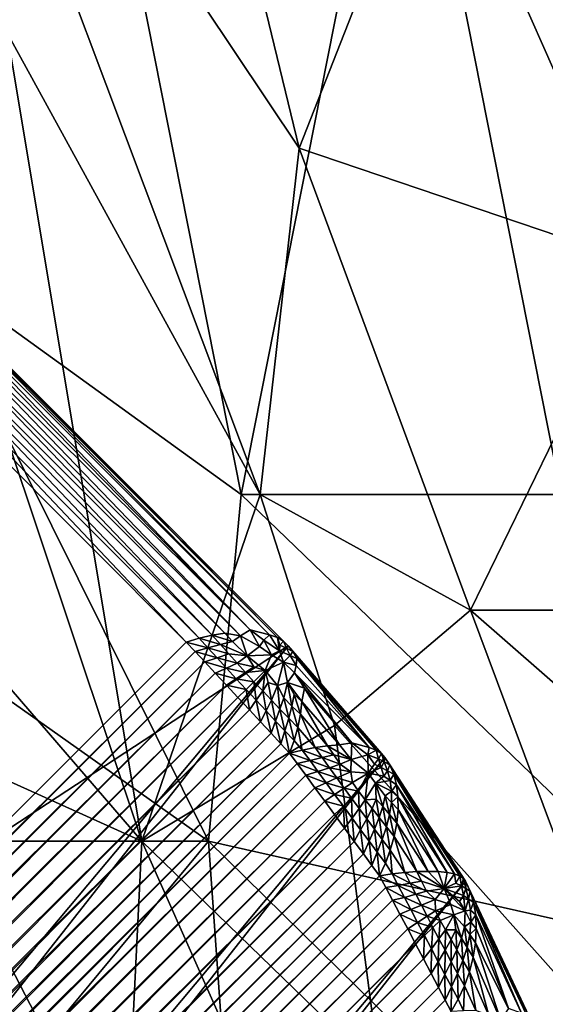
# Model space of a CAD drawing. Extents: x -0.3 to 0.3, y -0.266 to 0.266.
# Tile 409 of 430: x 0.233 to 0.238, y 0.195 to 0.206. Entities that reach past the tile are written whole.
import ezdxf

# ---------------------------------------------------------------- set-up
doc = ezdxf.new("R2010")
doc.units = 0

msp = doc.modelspace()

# ---------------------------------------------------------------- linework, layer by layer
for points in [[(0.231775, 0.203081, 1.175004), (0.23343, 0.209052, 1.176395), (0.228464, 0.212635, 1.175021)], [(0.235686, 0.204275, 0.857256), (0.231689, 0.210246, 0.852572), (0.235085, 0.206752, 0.858817)], [(0.235282, 0.200692, 0.851011), (0.231689, 0.210246, 0.852572), (0.235686, 0.204275, 0.857256)], [(0.231689, 0.210246, 0.852572), (0.235282, 0.200692, 0.851011), (0.232664, 0.205469, 0.847888)], [(0.231775, 0.203081, 1.175004), (0.235085, 0.200692, 1.176345), (0.23343, 0.209052, 1.176395)], [(0.235085, 0.200692, 1.176345), (0.23674, 0.209052, 1.177698), (0.23343, 0.209052, 1.176395)], [(0.238396, 0.200692, 1.178054), (0.23674, 0.209052, 1.177698), (0.235085, 0.200692, 1.176345)], [(0.238396, 0.200692, 1.178054), (0.241706, 0.206664, 1.17965), (0.23674, 0.209052, 1.177698)], [(0.239208, 0.203081, 0.866623), (0.237094, 0.207858, 0.866623), (0.239622, 0.209052, 0.87599)], [(0.235085, 0.206752, 0.858817), (0.237094, 0.207858, 0.866623), (0.235686, 0.204275, 0.857256)], [(0.235686, 0.204275, 0.857256), (0.237094, 0.207858, 0.866623), (0.239208, 0.203081, 0.866623)], [(0.230963, 0.200692, 0.830715), (0.231256, 0.205469, 0.841643), (0.234059, 0.197109, 0.841643)], [(0.234059, 0.197109, 0.841643), (0.231256, 0.205469, 0.841643), (0.232664, 0.205469, 0.847888)], [(0.232664, 0.205469, 0.847888), (0.235282, 0.200692, 0.851011), (0.234059, 0.197109, 0.841643)], [(0.235282, 0.200692, 0.851011), (0.235686, 0.204275, 0.857256), (0.237458, 0.199498, 0.857256)], [(0.237458, 0.199498, 0.857256), (0.235686, 0.204275, 0.857256), (0.239208, 0.203081, 0.866623)], [(0.193398, 0.171521, 0.5775), (0.235571, 0.199128, 0.000783), (0.231347, 0.203354, 0.000783)], [(0.235524, 0.199175, 0.000661), (0.231393, 0.203307, 0.000661), (0.231347, 0.203354, 0.000783)], [(0.235524, 0.199175, 0.000661), (0.231347, 0.203354, 0.000783), (0.235571, 0.199128, 0.000783)], [(0.23546, 0.199214, 0.000541), (0.231432, 0.203243, 0.000541), (0.231393, 0.203307, 0.000661)], [(0.23546, 0.199214, 0.000541), (0.231393, 0.203307, 0.000661), (0.235524, 0.199175, 0.000661)], [(0.235378, 0.199243, 0.000428), (0.231461, 0.20316, 0.000428), (0.231432, 0.203243, 0.000541)], [(0.235378, 0.199243, 0.000428), (0.231432, 0.203243, 0.000541), (0.23546, 0.199214, 0.000541)], [(0.23518, 0.199295, 0.000259), (0.231481, 0.203062, 0.000323), (0.231461, 0.20316, 0.000428)], [(0.23518, 0.199295, 0.000259), (0.231461, 0.20316, 0.000428), (0.235378, 0.199243, 0.000428)], [(0.234748, 0.197109, 1.175744), (0.231775, 0.203081, 1.175004), (0.231366, 0.199498, 1.174183)], [(0.23518, 0.199295, 0.000259), (0.231491, 0.202951, 0.000229), (0.231481, 0.203062, 0.000323)], [(0.235085, 0.200692, 1.176345), (0.231775, 0.203081, 1.175004), (0.234748, 0.197109, 1.175744)], [(0.237458, 0.199498, 0.857256), (0.239208, 0.203081, 0.866623), (0.241082, 0.199498, 0.868184)], [(0.235079, 0.199231, 0.000146), (0.231489, 0.202829, 0.00015), (0.231491, 0.202951, 0.000229)], [(0.235079, 0.199231, 0.000146), (0.231491, 0.202951, 0.000229), (0.23518, 0.199295, 0.000259)], [(0.234918, 0.19926, 0.000086), (0.231478, 0.2027, 0.000086), (0.231489, 0.202829, 0.00015)], [(0.234918, 0.19926, 0.000086), (0.231489, 0.202829, 0.00015), (0.235079, 0.199231, 0.000146)], [(0.234784, 0.199239, 0.000039), (0.231457, 0.202566, 0.000039), (0.231478, 0.2027, 0.000086)], [(0.234784, 0.199239, 0.000039), (0.231478, 0.2027, 0.000086), (0.234918, 0.19926, 0.000086)], [(0.23465, 0.199208, 0.00001), (0.231425, 0.202432, 0.00001), (0.231457, 0.202566, 0.000039)], [(0.23465, 0.199208, 0.00001), (0.231457, 0.202566, 0.000039), (0.234784, 0.199239, 0.000039)], [(0.234517, 0.199168), (0.231386, 0.2023), (0.231425, 0.202432, 0.00001)], [(0.234517, 0.199168), (0.231425, 0.202432, 0.00001), (0.23465, 0.199208, 0.00001)], [(0.231386, 0.2023), (0.234517, 0.199168), (0.203865, 0.168515)], [(0.231404, 0.198304, 0.829154), (0.230963, 0.200692, 0.830715), (0.234059, 0.197109, 0.841643)], [(0.234059, 0.197109, 0.841643), (0.235282, 0.200692, 0.851011), (0.236052, 0.198304, 0.851011)], [(0.240051, 0.195915, 1.178719), (0.235085, 0.200692, 1.176345), (0.234748, 0.197109, 1.175744)], [(0.235085, 0.200692, 1.176345), (0.240051, 0.195915, 1.178719), (0.238396, 0.200692, 1.178054)], [(0.236052, 0.198304, 0.851011), (0.235282, 0.200692, 0.851011), (0.237458, 0.199498, 0.857256)], [(0.228464, 0.197109, 1.171815), (0.234748, 0.197109, 1.175744), (0.231366, 0.199498, 1.174183)], [(0.239243, 0.194721, 0.858817), (0.236052, 0.198304, 0.851011), (0.237458, 0.199498, 0.857256)], [(0.240195, 0.197109, 0.8635), (0.237458, 0.199498, 0.857256), (0.241082, 0.199498, 0.868184)], [(0.239243, 0.194721, 0.858817), (0.237458, 0.199498, 0.857256), (0.240195, 0.197109, 0.8635)], [(0.235079, 0.199231, 0.000146), (0.23518, 0.199295, 0.000259), (0.235274, 0.19912, 0.000187)], [(0.23532, 0.199186, 0.000287), (0.235274, 0.19912, 0.000187), (0.23518, 0.199295, 0.000259)], [(0.235378, 0.199243, 0.000428), (0.23532, 0.199186, 0.000287), (0.23518, 0.199295, 0.000259)], [(0.234517, 0.199168), (0.23465, 0.199208, 0.00001), (0.234742, 0.199106, 0.000021)], [(0.23465, 0.199208, 0.00001), (0.234784, 0.199239, 0.000039), (0.234871, 0.199142, 0.000049)], [(0.23465, 0.199208, 0.00001), (0.234871, 0.199142, 0.000049), (0.234742, 0.199106, 0.000021)], [(0.234784, 0.199239, 0.000039), (0.234918, 0.19926, 0.000086), (0.234995, 0.199172, 0.000088)], [(0.234784, 0.199239, 0.000039), (0.234995, 0.199172, 0.000088), (0.234871, 0.199142, 0.000049)], [(0.234918, 0.19926, 0.000086), (0.235079, 0.199231, 0.000146), (0.234995, 0.199172, 0.000088)], [(0.234995, 0.199172, 0.000088), (0.235079, 0.199231, 0.000146), (0.235149, 0.199025, 0.000099)], [(0.235079, 0.199231, 0.000146), (0.235274, 0.19912, 0.000187), (0.235149, 0.199025, 0.000099)], [(0.23532, 0.199186, 0.000287), (0.2354, 0.199037, 0.000214), (0.235274, 0.19912, 0.000187)], [(0.235378, 0.199243, 0.000428), (0.235481, 0.199075, 0.000356), (0.23532, 0.199186, 0.000287)], [(0.235481, 0.199075, 0.000356), (0.2354, 0.199037, 0.000214), (0.23532, 0.199186, 0.000287)], [(0.23546, 0.199214, 0.000541), (0.235481, 0.199075, 0.000356), (0.235378, 0.199243, 0.000428)], [(0.235524, 0.199175, 0.000661), (0.235486, 0.199136, 0.000468), (0.23546, 0.199214, 0.000541)], [(0.23546, 0.199214, 0.000541), (0.235486, 0.199136, 0.000468), (0.235481, 0.199075, 0.000356)], [(0.193398, 0.171521, 0.5775), (0.203738, 0.161181, 0.5775), (0.235571, 0.199128, 0.000783)], [(0.204774, 0.160001, 0.577485), (0.235571, 0.199128, 0.000783), (0.203738, 0.161181, 0.5775)], [(0.203865, 0.168515), (0.234517, 0.199168), (0.234608, 0.199071, 0.000001)], [(0.204774, 0.160001, 0.577485), (0.236572, 0.197975, 0.000887), (0.235571, 0.199128, 0.000783)], [(0.234517, 0.199168), (0.234742, 0.199106, 0.000021), (0.234608, 0.199071, 0.000001)], [(0.234608, 0.199071, 0.000001), (0.234742, 0.199106, 0.000021), (0.234837, 0.199003, 0.000028)], [(0.234742, 0.199106, 0.000021), (0.234871, 0.199142, 0.000049), (0.234957, 0.199045, 0.000056)], [(0.234742, 0.199106, 0.000021), (0.234957, 0.199045, 0.000056), (0.234837, 0.199003, 0.000028)], [(0.234871, 0.199142, 0.000049), (0.234995, 0.199172, 0.000088), (0.235149, 0.199025, 0.000099)], [(0.234871, 0.199142, 0.000049), (0.235149, 0.199025, 0.000099), (0.234957, 0.199045, 0.000056)], [(0.2354, 0.199037, 0.000214), (0.235149, 0.199025, 0.000099), (0.235274, 0.19912, 0.000187)], [(0.235481, 0.199075, 0.000356), (0.235522, 0.198958, 0.000271), (0.2354, 0.199037, 0.000214)], [(0.235556, 0.199104, 0.000566), (0.235481, 0.199075, 0.000356), (0.235486, 0.199136, 0.000468)], [(0.235556, 0.199104, 0.000566), (0.235591, 0.199029, 0.000471), (0.235481, 0.199075, 0.000356)], [(0.235591, 0.199029, 0.000471), (0.235522, 0.198958, 0.000271), (0.235481, 0.199075, 0.000356)], [(0.235524, 0.199175, 0.000661), (0.235556, 0.199104, 0.000566), (0.235486, 0.199136, 0.000468)], [(0.235571, 0.199128, 0.000783), (0.235556, 0.199104, 0.000566), (0.235524, 0.199175, 0.000661)], [(0.235571, 0.199128, 0.000783), (0.23562, 0.199071, 0.000665), (0.235556, 0.199104, 0.000566)], [(0.23562, 0.199071, 0.000665), (0.235591, 0.199029, 0.000471), (0.235556, 0.199104, 0.000566)], [(0.236537, 0.198015, 0.000761), (0.23562, 0.199071, 0.000665), (0.235571, 0.199128, 0.000783)], [(0.236537, 0.198015, 0.000761), (0.235571, 0.199128, 0.000783), (0.236572, 0.197975, 0.000887)], [(0.203865, 0.168515), (0.234608, 0.199071, 0.000001), (0.203961, 0.168424, 0.000001)], [(0.203961, 0.168424, 0.000001), (0.234608, 0.199071, 0.000001), (0.234709, 0.198962, 0.000003)], [(0.234608, 0.199071, 0.000001), (0.234837, 0.199003, 0.000028), (0.234709, 0.198962, 0.000003)], [(0.234709, 0.198962, 0.000003), (0.234837, 0.199003, 0.000028), (0.234934, 0.198897, 0.000031)], [(0.234837, 0.199003, 0.000028), (0.234957, 0.199045, 0.000056), (0.235044, 0.198949, 0.000059)], [(0.234837, 0.199003, 0.000028), (0.235044, 0.198949, 0.000059), (0.234934, 0.198897, 0.000031)], [(0.234957, 0.199045, 0.000056), (0.235149, 0.199025, 0.000099), (0.235044, 0.198949, 0.000059)], [(0.235044, 0.198949, 0.000059), (0.235149, 0.199025, 0.000099), (0.235216, 0.19891, 0.000088)], [(0.2354, 0.199037, 0.000214), (0.235334, 0.198872, 0.000114), (0.235149, 0.199025, 0.000099)], [(0.235149, 0.199025, 0.000099), (0.235334, 0.198872, 0.000114), (0.235216, 0.19891, 0.000088)], [(0.2354, 0.199037, 0.000214), (0.235522, 0.198958, 0.000271), (0.235334, 0.198872, 0.000114)], [(0.235591, 0.199029, 0.000471), (0.235656, 0.198925, 0.000413), (0.235522, 0.198958, 0.000271)], [(0.23562, 0.199071, 0.000665), (0.235661, 0.198997, 0.000551), (0.235591, 0.199029, 0.000471)], [(0.235661, 0.198997, 0.000551), (0.235656, 0.198925, 0.000413), (0.235591, 0.199029, 0.000471)], [(0.236483, 0.19805, 0.000636), (0.235661, 0.198997, 0.000551), (0.23562, 0.199071, 0.000665)], [(0.236483, 0.19805, 0.000636), (0.23562, 0.199071, 0.000665), (0.236537, 0.198015, 0.000761)], [(0.23641, 0.198076, 0.000517), (0.235656, 0.198925, 0.000413), (0.235661, 0.198997, 0.000551)], [(0.23641, 0.198076, 0.000517), (0.235661, 0.198997, 0.000551), (0.236483, 0.19805, 0.000636)], [(0.203961, 0.168424, 0.000001), (0.234709, 0.198962, 0.000003), (0.204069, 0.168322, 0.000003)], [(0.204069, 0.168322, 0.000003), (0.234709, 0.198962, 0.000003), (0.234818, 0.198844, 0.000006)], [(0.234709, 0.198962, 0.000003), (0.234934, 0.198897, 0.000031), (0.234818, 0.198844, 0.000006)], [(0.234818, 0.198844, 0.000006), (0.234934, 0.198897, 0.000031), (0.235035, 0.198788, 0.000034)], [(0.234934, 0.198897, 0.000031), (0.235044, 0.198949, 0.000059), (0.235131, 0.198853, 0.00006)], [(0.234934, 0.198897, 0.000031), (0.235131, 0.198853, 0.00006), (0.235035, 0.198788, 0.000034)], [(0.235044, 0.198949, 0.000059), (0.235216, 0.19891, 0.000088), (0.235131, 0.198853, 0.00006)], [(0.235131, 0.198853, 0.00006), (0.235216, 0.19891, 0.000088), (0.235334, 0.198872, 0.000114)], [(0.235131, 0.198853, 0.00006), (0.235334, 0.198872, 0.000114), (0.235218, 0.198757, 0.000062)], [(0.235308, 0.198662, 0.000069), (0.235218, 0.198757, 0.000062), (0.235334, 0.198872, 0.000114)], [(0.235308, 0.198662, 0.000069), (0.235334, 0.198872, 0.000114), (0.235366, 0.198748, 0.000095)], [(0.235522, 0.198958, 0.000271), (0.235463, 0.198717, 0.000121), (0.235334, 0.198872, 0.000114)], [(0.235463, 0.198717, 0.000121), (0.235366, 0.198748, 0.000095), (0.235334, 0.198872, 0.000114)], [(0.235522, 0.198958, 0.000271), (0.235564, 0.198749, 0.000178), (0.235463, 0.198717, 0.000121)], [(0.235656, 0.198925, 0.000413), (0.235639, 0.198848, 0.000301), (0.235522, 0.198958, 0.000271)], [(0.235639, 0.198848, 0.000301), (0.235564, 0.198749, 0.000178), (0.235522, 0.198958, 0.000271)], [(0.235639, 0.198848, 0.000301), (0.235656, 0.198925, 0.000413), (0.23641, 0.198076, 0.000517)], [(0.204069, 0.168322, 0.000003), (0.234818, 0.198844, 0.000006), (0.204186, 0.168212, 0.000006)], [(0.204186, 0.168212, 0.000006), (0.234818, 0.198844, 0.000006), (0.234934, 0.19872, 0.00001)], [(0.234818, 0.198844, 0.000006), (0.235035, 0.198788, 0.000034), (0.234934, 0.19872, 0.00001)], [(0.234934, 0.19872, 0.00001), (0.235035, 0.198788, 0.000034), (0.235138, 0.198677, 0.000038)], [(0.235035, 0.198788, 0.000034), (0.235131, 0.198853, 0.00006), (0.235218, 0.198757, 0.000062)], [(0.235035, 0.198788, 0.000034), (0.235218, 0.198757, 0.000062), (0.235138, 0.198677, 0.000038)], [(0.235639, 0.198848, 0.000301), (0.23574, 0.198692, 0.000285), (0.235564, 0.198749, 0.000178)], [(0.236229, 0.198126, 0.000337), (0.23574, 0.198692, 0.000285), (0.235639, 0.198848, 0.000301)], [(0.236229, 0.198126, 0.000337), (0.235639, 0.198848, 0.000301), (0.23641, 0.198076, 0.000517)], [(0.204186, 0.168212, 0.000006), (0.234934, 0.19872, 0.00001), (0.204309, 0.168096, 0.00001)], [(0.204309, 0.168096, 0.00001), (0.234934, 0.19872, 0.00001), (0.235052, 0.198593, 0.000015)], [(0.234934, 0.19872, 0.00001), (0.235138, 0.198677, 0.000038), (0.235052, 0.198593, 0.000015)], [(0.23517, 0.198466, 0.000021), (0.235052, 0.198593, 0.000015), (0.235138, 0.198677, 0.000038)], [(0.235241, 0.198566, 0.000044), (0.235138, 0.198677, 0.000038), (0.235218, 0.198757, 0.000062)], [(0.23517, 0.198466, 0.000021), (0.235138, 0.198677, 0.000038), (0.235241, 0.198566, 0.000044)], [(0.235241, 0.198566, 0.000044), (0.235218, 0.198757, 0.000062), (0.235308, 0.198662, 0.000069)], [(0.235398, 0.198568, 0.000076), (0.235308, 0.198662, 0.000069), (0.235366, 0.198748, 0.000095)], [(0.235398, 0.198568, 0.000076), (0.235366, 0.198748, 0.000095), (0.235463, 0.198717, 0.000121)], [(0.235487, 0.198473, 0.000084), (0.235398, 0.198568, 0.000076), (0.235463, 0.198717, 0.000121)], [(0.235527, 0.198589, 0.000116), (0.235463, 0.198717, 0.000121), (0.235564, 0.198749, 0.000178)], [(0.235487, 0.198473, 0.000084), (0.235463, 0.198717, 0.000121), (0.235527, 0.198589, 0.000116)], [(0.23561, 0.198505, 0.000124), (0.235527, 0.198589, 0.000116), (0.235564, 0.198749, 0.000178)], [(0.23561, 0.198505, 0.000124), (0.235564, 0.198749, 0.000178), (0.235634, 0.198626, 0.000171)], [(0.235714, 0.198553, 0.000183), (0.235634, 0.198626, 0.000171), (0.235564, 0.198749, 0.000178)], [(0.235714, 0.198553, 0.000183), (0.235564, 0.198749, 0.000178), (0.23574, 0.198692, 0.000285)], [(0.236103, 0.198104, 0.000223), (0.235714, 0.198553, 0.000183), (0.23574, 0.198692, 0.000285)], [(0.236103, 0.198104, 0.000223), (0.23574, 0.198692, 0.000285), (0.236229, 0.198126, 0.000337)], [(0.204309, 0.168096, 0.00001), (0.235052, 0.198593, 0.000015), (0.204436, 0.167976, 0.000015)], [(0.204436, 0.167976, 0.000015), (0.235052, 0.198593, 0.000015), (0.23517, 0.198466, 0.000021)], [(0.235285, 0.198341, 0.000028), (0.23517, 0.198466, 0.000021), (0.235241, 0.198566, 0.000044)], [(0.235343, 0.198456, 0.000051), (0.235241, 0.198566, 0.000044), (0.235308, 0.198662, 0.000069)], [(0.235285, 0.198341, 0.000028), (0.235241, 0.198566, 0.000044), (0.235343, 0.198456, 0.000051)], [(0.235343, 0.198456, 0.000051), (0.235308, 0.198662, 0.000069), (0.235398, 0.198568, 0.000076)], [(0.235441, 0.19835, 0.000059), (0.235343, 0.198456, 0.000051), (0.235398, 0.198568, 0.000076)], [(0.235441, 0.19835, 0.000059), (0.235398, 0.198568, 0.000076), (0.235487, 0.198473, 0.000084)], [(0.235577, 0.198379, 0.000088), (0.235487, 0.198473, 0.000084), (0.235527, 0.198589, 0.000116)], [(0.235577, 0.198379, 0.000088), (0.235527, 0.198589, 0.000116), (0.23561, 0.198505, 0.000124)], [(0.235698, 0.19842, 0.000124), (0.23561, 0.198505, 0.000124), (0.235634, 0.198626, 0.000171)], [(0.235698, 0.19842, 0.000124), (0.235634, 0.198626, 0.000171), (0.235714, 0.198553, 0.000183)], [(0.204436, 0.167976, 0.000015), (0.23517, 0.198466, 0.000021), (0.204562, 0.167857, 0.000021)], [(0.204562, 0.167857, 0.000021), (0.23517, 0.198466, 0.000021), (0.235285, 0.198341, 0.000028)], [(0.235537, 0.198248, 0.000062), (0.235441, 0.19835, 0.000059), (0.235487, 0.198473, 0.000084)], [(0.235537, 0.198248, 0.000062), (0.235487, 0.198473, 0.000084), (0.235577, 0.198379, 0.000088)], [(0.235671, 0.198284, 0.000082), (0.235577, 0.198379, 0.000088), (0.23561, 0.198505, 0.000124)], [(0.235671, 0.198284, 0.000082), (0.23561, 0.198505, 0.000124), (0.235698, 0.19842, 0.000124)], [(0.23598, 0.198095, 0.000152), (0.235698, 0.19842, 0.000124), (0.235714, 0.198553, 0.000183)], [(0.23598, 0.198095, 0.000152), (0.235714, 0.198553, 0.000183), (0.236103, 0.198104, 0.000223)], [(0.235395, 0.198224, 0.000036), (0.235285, 0.198341, 0.000028), (0.235343, 0.198456, 0.000051)], [(0.235395, 0.198224, 0.000036), (0.235343, 0.198456, 0.000051), (0.235441, 0.19835, 0.000059)], [(0.235633, 0.198149, 0.000058), (0.235537, 0.198248, 0.000062), (0.235577, 0.198379, 0.000088)], [(0.235633, 0.198149, 0.000058), (0.235577, 0.198379, 0.000088), (0.235671, 0.198284, 0.000082)], [(0.23585, 0.198078, 0.0001), (0.235671, 0.198284, 0.000082), (0.235698, 0.19842, 0.000124)], [(0.23585, 0.198078, 0.0001), (0.235698, 0.19842, 0.000124), (0.23598, 0.198095, 0.000152)], [(0.204562, 0.167857, 0.000021), (0.235285, 0.198341, 0.000028), (0.204685, 0.167741, 0.000028)], [(0.204685, 0.167741, 0.000028), (0.235285, 0.198341, 0.000028), (0.235395, 0.198224, 0.000036)], [(0.231404, 0.198304, 0.829154), (0.234059, 0.197109, 0.841643), (0.233881, 0.193527, 0.83696)], [(0.232442, 0.193527, 0.829154), (0.231404, 0.198304, 0.829154), (0.233881, 0.193527, 0.83696)], [(0.23652, 0.194721, 0.849449), (0.234059, 0.197109, 0.841643), (0.236052, 0.198304, 0.851011)], [(0.235496, 0.198115, 0.000043), (0.235395, 0.198224, 0.000036), (0.235441, 0.19835, 0.000059)], [(0.235496, 0.198115, 0.000043), (0.235441, 0.19835, 0.000059), (0.235537, 0.198248, 0.000062)], [(0.235718, 0.198051, 0.000066), (0.235633, 0.198149, 0.000058), (0.235671, 0.198284, 0.000082)], [(0.235718, 0.198051, 0.000066), (0.235671, 0.198284, 0.000082), (0.23585, 0.198078, 0.0001)], [(0.23652, 0.194721, 0.849449), (0.236052, 0.198304, 0.851011), (0.239243, 0.194721, 0.858817)], [(0.204685, 0.167741, 0.000028), (0.235395, 0.198224, 0.000036), (0.204802, 0.167631, 0.000036)], [(0.204802, 0.167631, 0.000036), (0.235395, 0.198224, 0.000036), (0.235496, 0.198115, 0.000043)], [(0.235586, 0.198018, 0.000051), (0.235496, 0.198115, 0.000043), (0.235537, 0.198248, 0.000062)], [(0.235586, 0.198018, 0.000051), (0.235537, 0.198248, 0.000062), (0.235633, 0.198149, 0.000058)], [(0.204802, 0.167631, 0.000036), (0.235496, 0.198115, 0.000043), (0.20491, 0.167529, 0.000043)], [(0.20491, 0.167529, 0.000043), (0.235496, 0.198115, 0.000043), (0.235586, 0.198018, 0.000051)], [(0.235586, 0.198018, 0.000051), (0.235633, 0.198149, 0.000058), (0.235718, 0.198051, 0.000066)], [(0.235718, 0.198051, 0.000066), (0.23585, 0.198078, 0.0001), (0.235925, 0.197973, 0.00012)], [(0.23585, 0.198078, 0.0001), (0.23598, 0.198095, 0.000152), (0.236046, 0.198, 0.000164)], [(0.23585, 0.198078, 0.0001), (0.236046, 0.198, 0.000164), (0.235925, 0.197973, 0.00012)], [(0.23598, 0.198095, 0.000152), (0.236103, 0.198104, 0.000223), (0.236225, 0.197953, 0.000238)], [(0.23598, 0.198095, 0.000152), (0.236225, 0.197953, 0.000238), (0.236046, 0.198, 0.000164)], [(0.236103, 0.198104, 0.000223), (0.236229, 0.198126, 0.000337), (0.236225, 0.197953, 0.000238)], [(0.236396, 0.198, 0.000425), (0.236225, 0.197953, 0.000238), (0.236229, 0.198126, 0.000337)], [(0.23641, 0.198076, 0.000517), (0.236396, 0.198, 0.000425), (0.236229, 0.198126, 0.000337)], [(0.236483, 0.19805, 0.000636), (0.236396, 0.198, 0.000425), (0.23641, 0.198076, 0.000517)], [(0.205648, 0.158699, 0.577442), (0.236572, 0.197975, 0.000887), (0.204774, 0.160001, 0.577485)], [(0.20491, 0.167529, 0.000043), (0.235586, 0.198018, 0.000051), (0.205006, 0.167438, 0.000051)], [(0.205006, 0.167438, 0.000051), (0.235586, 0.198018, 0.000051), (0.235665, 0.19791, 0.000061)], [(0.205648, 0.158699, 0.577442), (0.237407, 0.196693, 0.001196), (0.236572, 0.197975, 0.000887)], [(0.235586, 0.198018, 0.000051), (0.235718, 0.198051, 0.000066), (0.235798, 0.197941, 0.000087)], [(0.235586, 0.198018, 0.000051), (0.235798, 0.197941, 0.000087), (0.235665, 0.19791, 0.000061)], [(0.235718, 0.198051, 0.000066), (0.235925, 0.197973, 0.00012), (0.235798, 0.197941, 0.000087)], [(0.235798, 0.197941, 0.000087), (0.235925, 0.197973, 0.00012), (0.236, 0.197868, 0.000137)], [(0.235925, 0.197973, 0.00012), (0.236046, 0.198, 0.000164), (0.236111, 0.197904, 0.000176)], [(0.235925, 0.197973, 0.00012), (0.236111, 0.197904, 0.000176), (0.236, 0.197868, 0.000137)], [(0.236046, 0.198, 0.000164), (0.236225, 0.197953, 0.000238), (0.236111, 0.197904, 0.000176)], [(0.236396, 0.198, 0.000425), (0.2364, 0.197811, 0.000291), (0.236225, 0.197953, 0.000238)], [(0.236483, 0.19805, 0.000636), (0.236506, 0.19796, 0.000572), (0.236396, 0.198, 0.000425)], [(0.236506, 0.19796, 0.000572), (0.236467, 0.197904, 0.000425), (0.236396, 0.198, 0.000425)], [(0.236396, 0.198, 0.000425), (0.236467, 0.197904, 0.000425), (0.2364, 0.197811, 0.000291)], [(0.236506, 0.19796, 0.000572), (0.236536, 0.197871, 0.000507), (0.236467, 0.197904, 0.000425)], [(0.236537, 0.198015, 0.000761), (0.236506, 0.19796, 0.000572), (0.236483, 0.19805, 0.000636)], [(0.236537, 0.198015, 0.000761), (0.236567, 0.197928, 0.000676), (0.236506, 0.19796, 0.000572)], [(0.236567, 0.197928, 0.000676), (0.236536, 0.197871, 0.000507), (0.236506, 0.19796, 0.000572)], [(0.236572, 0.197975, 0.000887), (0.236567, 0.197928, 0.000676), (0.236537, 0.198015, 0.000761)], [(0.236572, 0.197975, 0.000887), (0.236624, 0.197896, 0.000781), (0.236567, 0.197928, 0.000676)], [(0.237388, 0.196723, 0.001063), (0.236624, 0.197896, 0.000781), (0.236572, 0.197975, 0.000887)], [(0.237388, 0.196723, 0.001063), (0.236572, 0.197975, 0.000887), (0.237407, 0.196693, 0.001196)], [(0.205006, 0.167438, 0.000051), (0.235665, 0.19791, 0.000061), (0.205111, 0.167356, 0.000061)], [(0.205111, 0.167356, 0.000061), (0.235665, 0.19791, 0.000061), (0.235754, 0.19779, 0.000075)], [(0.235665, 0.19791, 0.000061), (0.235798, 0.197941, 0.000087), (0.23588, 0.197828, 0.000105)], [(0.235665, 0.19791, 0.000061), (0.23588, 0.197828, 0.000105), (0.235754, 0.19779, 0.000075)], [(0.235798, 0.197941, 0.000087), (0.236, 0.197868, 0.000137), (0.23588, 0.197828, 0.000105)], [(0.23588, 0.197828, 0.000105), (0.236, 0.197868, 0.000137), (0.236075, 0.197764, 0.000151)], [(0.236, 0.197868, 0.000137), (0.236111, 0.197904, 0.000176), (0.23622, 0.197825, 0.000204)], [(0.236, 0.197868, 0.000137), (0.23622, 0.197825, 0.000204), (0.236075, 0.197764, 0.000151)], [(0.236111, 0.197904, 0.000176), (0.236225, 0.197953, 0.000238), (0.23622, 0.197825, 0.000204)], [(0.2364, 0.197811, 0.000291), (0.23622, 0.197825, 0.000204), (0.236225, 0.197953, 0.000238)], [(0.236536, 0.197871, 0.000507), (0.2364, 0.197811, 0.000291), (0.236467, 0.197904, 0.000425)], [(0.236536, 0.197871, 0.000507), (0.236561, 0.197779, 0.000446), (0.2364, 0.197811, 0.000291)], [(0.236567, 0.197928, 0.000676), (0.236601, 0.197836, 0.000592), (0.236536, 0.197871, 0.000507)], [(0.236601, 0.197836, 0.000592), (0.236561, 0.197779, 0.000446), (0.236536, 0.197871, 0.000507)], [(0.236624, 0.197896, 0.000781), (0.236601, 0.197836, 0.000592), (0.236567, 0.197928, 0.000676)], [(0.236624, 0.197896, 0.000781), (0.236665, 0.197801, 0.000679), (0.236601, 0.197836, 0.000592)], [(0.23735, 0.196748, 0.000931), (0.236665, 0.197801, 0.000679), (0.236624, 0.197896, 0.000781)], [(0.23735, 0.196748, 0.000931), (0.236624, 0.197896, 0.000781), (0.237388, 0.196723, 0.001063)], [(0.205111, 0.167356, 0.000061), (0.235754, 0.19779, 0.000075), (0.205228, 0.167264, 0.000075)], [(0.205228, 0.167264, 0.000075), (0.235754, 0.19779, 0.000075), (0.235849, 0.19766, 0.000091)], [(0.235754, 0.19779, 0.000075), (0.23588, 0.197828, 0.000105), (0.235965, 0.197712, 0.000121)], [(0.235754, 0.19779, 0.000075), (0.235965, 0.197712, 0.000121), (0.235849, 0.19766, 0.000091)], [(0.23588, 0.197828, 0.000105), (0.236075, 0.197764, 0.000151), (0.235965, 0.197712, 0.000121)], [(0.235965, 0.197712, 0.000121), (0.236075, 0.197764, 0.000151), (0.23615, 0.197658, 0.000164)], [(0.236075, 0.197764, 0.000151), (0.23622, 0.197825, 0.000204), (0.236237, 0.197715, 0.000193)], [(0.236075, 0.197764, 0.000151), (0.236237, 0.197715, 0.000193), (0.23615, 0.197658, 0.000164)], [(0.23622, 0.197825, 0.000204), (0.2364, 0.197811, 0.000291), (0.236237, 0.197715, 0.000193)], [(0.236237, 0.197715, 0.000193), (0.2364, 0.197811, 0.000291), (0.236301, 0.197624, 0.000204)], [(0.236369, 0.197535, 0.000223), (0.236301, 0.197624, 0.000204), (0.2364, 0.197811, 0.000291)], [(0.236369, 0.197535, 0.000223), (0.2364, 0.197811, 0.000291), (0.236477, 0.197707, 0.000308)], [(0.236561, 0.197779, 0.000446), (0.236477, 0.197707, 0.000308), (0.2364, 0.197811, 0.000291)], [(0.236628, 0.197736, 0.000513), (0.236477, 0.197707, 0.000308), (0.236561, 0.197779, 0.000446)], [(0.236601, 0.197836, 0.000592), (0.236628, 0.197736, 0.000513), (0.236561, 0.197779, 0.000446)], [(0.236665, 0.197801, 0.000679), (0.236628, 0.197736, 0.000513), (0.236601, 0.197836, 0.000592)], [(0.236665, 0.197801, 0.000679), (0.236693, 0.19769, 0.000583), (0.236628, 0.197736, 0.000513)], [(0.237292, 0.196769, 0.000803), (0.236693, 0.19769, 0.000583), (0.236665, 0.197801, 0.000679)], [(0.237292, 0.196769, 0.000803), (0.236665, 0.197801, 0.000679), (0.23735, 0.196748, 0.000931)], [(0.205228, 0.167264, 0.000075), (0.235849, 0.19766, 0.000091), (0.205354, 0.167165, 0.000091)], [(0.205354, 0.167165, 0.000091), (0.235849, 0.19766, 0.000091), (0.23595, 0.197523, 0.000111)], [(0.235849, 0.19766, 0.000091), (0.235965, 0.197712, 0.000121), (0.236053, 0.197592, 0.000137)], [(0.235849, 0.19766, 0.000091), (0.236053, 0.197592, 0.000137), (0.23595, 0.197523, 0.000111)], [(0.235965, 0.197712, 0.000121), (0.23615, 0.197658, 0.000164), (0.236053, 0.197592, 0.000137)], [(0.236053, 0.197592, 0.000137), (0.23615, 0.197658, 0.000164), (0.236227, 0.197552, 0.000179)], [(0.23615, 0.197658, 0.000164), (0.236237, 0.197715, 0.000193), (0.236301, 0.197624, 0.000204)], [(0.23615, 0.197658, 0.000164), (0.236301, 0.197624, 0.000204), (0.236227, 0.197552, 0.000179)], [(0.236482, 0.197544, 0.000273), (0.236369, 0.197535, 0.000223), (0.236477, 0.197707, 0.000308)], [(0.236628, 0.197736, 0.000513), (0.236642, 0.197626, 0.000442), (0.236477, 0.197707, 0.000308)], [(0.236551, 0.197468, 0.000302), (0.236482, 0.197544, 0.000273), (0.236477, 0.197707, 0.000308)], [(0.236551, 0.197468, 0.000302), (0.236477, 0.197707, 0.000308), (0.236574, 0.197577, 0.000342)], [(0.236642, 0.197626, 0.000442), (0.236574, 0.197577, 0.000342), (0.236477, 0.197707, 0.000308)], [(0.236693, 0.19769, 0.000583), (0.236642, 0.197626, 0.000442), (0.236628, 0.197736, 0.000513)], [(0.236693, 0.19769, 0.000583), (0.236708, 0.197567, 0.000496), (0.236642, 0.197626, 0.000442)], [(0.237216, 0.196783, 0.000683), (0.236708, 0.197567, 0.000496), (0.236693, 0.19769, 0.000583)], [(0.237216, 0.196783, 0.000683), (0.236693, 0.19769, 0.000583), (0.237292, 0.196769, 0.000803)], [(0.23595, 0.197523, 0.000111), (0.236053, 0.197592, 0.000137), (0.236143, 0.19747, 0.000155)], [(0.236053, 0.197592, 0.000137), (0.236227, 0.197552, 0.000179), (0.236143, 0.19747, 0.000155)], [(0.236233, 0.197347, 0.000177), (0.236143, 0.19747, 0.000155), (0.236227, 0.197552, 0.000179)], [(0.236306, 0.197446, 0.000198), (0.236227, 0.197552, 0.000179), (0.236301, 0.197624, 0.000204)], [(0.236233, 0.197347, 0.000177), (0.236227, 0.197552, 0.000179), (0.236306, 0.197446, 0.000198)], [(0.236306, 0.197446, 0.000198), (0.236301, 0.197624, 0.000204), (0.236369, 0.197535, 0.000223)], [(0.236622, 0.197384, 0.000331), (0.236551, 0.197468, 0.000302), (0.236574, 0.197577, 0.000342)], [(0.236642, 0.197626, 0.000442), (0.236641, 0.197508, 0.00038), (0.236574, 0.197577, 0.000342)], [(0.236622, 0.197384, 0.000331), (0.236574, 0.197577, 0.000342), (0.236641, 0.197508, 0.00038)], [(0.236708, 0.197567, 0.000496), (0.236641, 0.197508, 0.00038), (0.236642, 0.197626, 0.000442)], [(0.236708, 0.197567, 0.000496), (0.236709, 0.197435, 0.00042), (0.236641, 0.197508, 0.00038)], [(0.237125, 0.196793, 0.000572), (0.236709, 0.197435, 0.00042), (0.236708, 0.197567, 0.000496)], [(0.237125, 0.196793, 0.000572), (0.236708, 0.197567, 0.000496), (0.237216, 0.196783, 0.000683)], [(0.205354, 0.167165, 0.000091), (0.23595, 0.197523, 0.000111), (0.205487, 0.16706, 0.000111)], [(0.205487, 0.16706, 0.000111), (0.23595, 0.197523, 0.000111), (0.236053, 0.197383, 0.000132)], [(0.23595, 0.197523, 0.000111), (0.236143, 0.19747, 0.000155), (0.236053, 0.197383, 0.000132)], [(0.236156, 0.197243, 0.000156), (0.236053, 0.197383, 0.000132), (0.236143, 0.19747, 0.000155)], [(0.236156, 0.197243, 0.000156), (0.236143, 0.19747, 0.000155), (0.236233, 0.197347, 0.000177)], [(0.236322, 0.197225, 0.0002), (0.236233, 0.197347, 0.000177), (0.236306, 0.197446, 0.000198)], [(0.236385, 0.19734, 0.000221), (0.236306, 0.197446, 0.000198), (0.236369, 0.197535, 0.000223)], [(0.236322, 0.197225, 0.0002), (0.236306, 0.197446, 0.000198), (0.236385, 0.19734, 0.000221)], [(0.23644, 0.197446, 0.000245), (0.236369, 0.197535, 0.000223), (0.236482, 0.197544, 0.000273)], [(0.236385, 0.19734, 0.000221), (0.236369, 0.197535, 0.000223), (0.23644, 0.197446, 0.000245)], [(0.236464, 0.197233, 0.000244), (0.236385, 0.19734, 0.000221), (0.23644, 0.197446, 0.000245)], [(0.236513, 0.197354, 0.000269), (0.23644, 0.197446, 0.000245), (0.236482, 0.197544, 0.000273)], [(0.236464, 0.197233, 0.000244), (0.23644, 0.197446, 0.000245), (0.236513, 0.197354, 0.000269)], [(0.236513, 0.197354, 0.000269), (0.236482, 0.197544, 0.000273), (0.236551, 0.197468, 0.000302)], [(0.236589, 0.197256, 0.000292), (0.236513, 0.197354, 0.000269), (0.236551, 0.197468, 0.000302)], [(0.236589, 0.197256, 0.000292), (0.236551, 0.197468, 0.000302), (0.236622, 0.197384, 0.000331)], [(0.236695, 0.197296, 0.000357), (0.236622, 0.197384, 0.000331), (0.236641, 0.197508, 0.00038)], [(0.236695, 0.197296, 0.000357), (0.236641, 0.197508, 0.00038), (0.236709, 0.197435, 0.00042)], [(0.205487, 0.16706, 0.000111), (0.236053, 0.197383, 0.000132), (0.205624, 0.166953, 0.000132)], [(0.205624, 0.166953, 0.000132), (0.236053, 0.197383, 0.000132), (0.236156, 0.197243, 0.000156)], [(0.236256, 0.197106, 0.000181), (0.236156, 0.197243, 0.000156), (0.236233, 0.197347, 0.000177)], [(0.236256, 0.197106, 0.000181), (0.236233, 0.197347, 0.000177), (0.236322, 0.197225, 0.0002)], [(0.236544, 0.197125, 0.000263), (0.236464, 0.197233, 0.000244), (0.236513, 0.197354, 0.000269)], [(0.236544, 0.197125, 0.000263), (0.236513, 0.197354, 0.000269), (0.236589, 0.197256, 0.000292)], [(0.236669, 0.197156, 0.000307), (0.236589, 0.197256, 0.000292), (0.236622, 0.197384, 0.000331)], [(0.236669, 0.197156, 0.000307), (0.236622, 0.197384, 0.000331), (0.236695, 0.197296, 0.000357)], [(0.23702, 0.196796, 0.000475), (0.236695, 0.197296, 0.000357), (0.236709, 0.197435, 0.00042)], [(0.23702, 0.196796, 0.000475), (0.236709, 0.197435, 0.00042), (0.237125, 0.196793, 0.000572)], [(0.205624, 0.166953, 0.000132), (0.236156, 0.197243, 0.000156), (0.20576, 0.166846, 0.000156)], [(0.20576, 0.166846, 0.000156), (0.236156, 0.197243, 0.000156), (0.236256, 0.197106, 0.000181)], [(0.236409, 0.197107, 0.000223), (0.236322, 0.197225, 0.0002), (0.236385, 0.19734, 0.000221)], [(0.236409, 0.197107, 0.000223), (0.236385, 0.19734, 0.000221), (0.236464, 0.197233, 0.000244)], [(0.236629, 0.197016, 0.000274), (0.236544, 0.197125, 0.000263), (0.236589, 0.197256, 0.000292)], [(0.236629, 0.197016, 0.000274), (0.236589, 0.197256, 0.000292), (0.236669, 0.197156, 0.000307)], [(0.236903, 0.196793, 0.000393), (0.236669, 0.197156, 0.000307), (0.236695, 0.197296, 0.000357)], [(0.236903, 0.196793, 0.000393), (0.236695, 0.197296, 0.000357), (0.23702, 0.196796, 0.000475)], [(0.236351, 0.196977, 0.000206), (0.236256, 0.197106, 0.000181), (0.236322, 0.197225, 0.0002)], [(0.236351, 0.196977, 0.000206), (0.236322, 0.197225, 0.0002), (0.236409, 0.197107, 0.000223)], [(0.236493, 0.196993, 0.000244), (0.236409, 0.197107, 0.000223), (0.236464, 0.197233, 0.000244)], [(0.236493, 0.196993, 0.000244), (0.236464, 0.197233, 0.000244), (0.236544, 0.197125, 0.000263)], [(0.236779, 0.196784, 0.000328), (0.236629, 0.197016, 0.000274), (0.236669, 0.197156, 0.000307)], [(0.236779, 0.196784, 0.000328), (0.236669, 0.197156, 0.000307), (0.236903, 0.196793, 0.000393)], [(0.20576, 0.166846, 0.000156), (0.236256, 0.197106, 0.000181), (0.205892, 0.166742, 0.000181)], [(0.205892, 0.166742, 0.000181), (0.236256, 0.197106, 0.000181), (0.236351, 0.196977, 0.000206)], [(0.231775, 0.193527, 1.173103), (0.234748, 0.197109, 1.175744), (0.228464, 0.197109, 1.171815)], [(0.234748, 0.197109, 1.175744), (0.231775, 0.193527, 1.173103), (0.235085, 0.192332, 1.175303)], [(0.233881, 0.193527, 0.83696), (0.234059, 0.197109, 0.841643), (0.236178, 0.192332, 0.846327)], [(0.236178, 0.192332, 0.846327), (0.234059, 0.197109, 0.841643), (0.23652, 0.194721, 0.849449)], [(0.238396, 0.193527, 1.17759), (0.240051, 0.195915, 1.178719), (0.234748, 0.197109, 1.175744)], [(0.235085, 0.192332, 1.175303), (0.238396, 0.193527, 1.17759), (0.234748, 0.197109, 1.175744)], [(0.236439, 0.196858, 0.000231), (0.236351, 0.196977, 0.000206), (0.236409, 0.197107, 0.000223)], [(0.236439, 0.196858, 0.000231), (0.236409, 0.197107, 0.000223), (0.236493, 0.196993, 0.000244)], [(0.236578, 0.19688, 0.000257), (0.236493, 0.196993, 0.000244), (0.236544, 0.197125, 0.000263)], [(0.236578, 0.19688, 0.000257), (0.236544, 0.197125, 0.000263), (0.236629, 0.197016, 0.000274)], [(0.205892, 0.166742, 0.000181), (0.236351, 0.196977, 0.000206), (0.206018, 0.166644, 0.000206)], [(0.206018, 0.166644, 0.000206), (0.236351, 0.196977, 0.000206), (0.236439, 0.196858, 0.000231)], [(0.236516, 0.196751, 0.000256), (0.236439, 0.196858, 0.000231), (0.236493, 0.196993, 0.000244)], [(0.236516, 0.196751, 0.000256), (0.236493, 0.196993, 0.000244), (0.236578, 0.19688, 0.000257)], [(0.236649, 0.19677, 0.000283), (0.236578, 0.19688, 0.000257), (0.236629, 0.197016, 0.000274)], [(0.236649, 0.19677, 0.000283), (0.236629, 0.197016, 0.000274), (0.236779, 0.196784, 0.000328)], [(0.206018, 0.166644, 0.000206), (0.236439, 0.196858, 0.000231), (0.206134, 0.166553, 0.000231)], [(0.206134, 0.166553, 0.000231), (0.236439, 0.196858, 0.000231), (0.236516, 0.196751, 0.000256)], [(0.236516, 0.196751, 0.000256), (0.236578, 0.19688, 0.000257), (0.236649, 0.19677, 0.000283)], [(0.206134, 0.166553, 0.000231), (0.236516, 0.196751, 0.000256), (0.206237, 0.166472, 0.000256)], [(0.206237, 0.166472, 0.000256), (0.236516, 0.196751, 0.000256), (0.236581, 0.19663, 0.000283)], [(0.236516, 0.196751, 0.000256), (0.236649, 0.19677, 0.000283), (0.236711, 0.196651, 0.00032)], [(0.236516, 0.196751, 0.000256), (0.236711, 0.196651, 0.00032), (0.236581, 0.19663, 0.000283)], [(0.236649, 0.19677, 0.000283), (0.236779, 0.196784, 0.000328), (0.236836, 0.196674, 0.000363)], [(0.236649, 0.19677, 0.000283), (0.236836, 0.196674, 0.000363), (0.236711, 0.196651, 0.00032)], [(0.236779, 0.196784, 0.000328), (0.236903, 0.196793, 0.000393), (0.236953, 0.196693, 0.000418)], [(0.236779, 0.196784, 0.000328), (0.236953, 0.196693, 0.000418), (0.236836, 0.196674, 0.000363)], [(0.236903, 0.196793, 0.000393), (0.23702, 0.196796, 0.000475), (0.237186, 0.196619, 0.00058)], [(0.236903, 0.196793, 0.000393), (0.237186, 0.196619, 0.00058), (0.236953, 0.196693, 0.000418)], [(0.23702, 0.196796, 0.000475), (0.237125, 0.196793, 0.000572), (0.237186, 0.196619, 0.00058)], [(0.237216, 0.196783, 0.000683), (0.237186, 0.196619, 0.00058), (0.237125, 0.196793, 0.000572)], [(0.237292, 0.196769, 0.000803), (0.237186, 0.196619, 0.00058), (0.237216, 0.196783, 0.000683)], [(0.237292, 0.196769, 0.000803), (0.237307, 0.196674, 0.000767), (0.237186, 0.196619, 0.00058)], [(0.23735, 0.196748, 0.000931), (0.237307, 0.196674, 0.000767), (0.237292, 0.196769, 0.000803)], [(0.23735, 0.196748, 0.000931), (0.237364, 0.196648, 0.000877), (0.237307, 0.196674, 0.000767)], [(0.237388, 0.196723, 0.001063), (0.237364, 0.196648, 0.000877), (0.23735, 0.196748, 0.000931)], [(0.206346, 0.157295, 0.57737), (0.237407, 0.196693, 0.001196), (0.205648, 0.158699, 0.577442)], [(0.206346, 0.157295, 0.57737), (0.238071, 0.195286, 0.001709), (0.237407, 0.196693, 0.001196)], [(0.236581, 0.19663, 0.000283), (0.236711, 0.196651, 0.00032), (0.236775, 0.196527, 0.000355)], [(0.236711, 0.196651, 0.00032), (0.236836, 0.196674, 0.000363), (0.236893, 0.196561, 0.000396)], [(0.236711, 0.196651, 0.00032), (0.236893, 0.196561, 0.000396), (0.236775, 0.196527, 0.000355)], [(0.236836, 0.196674, 0.000363), (0.236953, 0.196693, 0.000418), (0.237002, 0.196591, 0.000443)], [(0.236836, 0.196674, 0.000363), (0.237002, 0.196591, 0.000443), (0.236893, 0.196561, 0.000396)], [(0.236953, 0.196693, 0.000418), (0.237186, 0.196619, 0.00058), (0.237002, 0.196591, 0.000443)], [(0.237364, 0.196648, 0.000877), (0.237186, 0.196619, 0.00058), (0.237307, 0.196674, 0.000767)], [(0.237364, 0.196648, 0.000877), (0.237385, 0.196547, 0.000822), (0.237186, 0.196619, 0.00058)], [(0.237388, 0.196723, 0.001063), (0.237412, 0.196619, 0.000989), (0.237364, 0.196648, 0.000877)], [(0.237412, 0.196619, 0.000989), (0.237385, 0.196547, 0.000822), (0.237364, 0.196648, 0.000877)], [(0.237407, 0.196693, 0.001196), (0.237412, 0.196619, 0.000989), (0.237388, 0.196723, 0.001063)], [(0.237407, 0.196693, 0.001196), (0.237455, 0.196592, 0.001104), (0.237412, 0.196619, 0.000989)], [(0.238062, 0.195303, 0.001573), (0.237455, 0.196592, 0.001104), (0.237407, 0.196693, 0.001196)], [(0.238062, 0.195303, 0.001573), (0.237407, 0.196693, 0.001196), (0.238071, 0.195286, 0.001709)], [(0.206237, 0.166472, 0.000256), (0.236581, 0.19663, 0.000283), (0.206352, 0.166402, 0.000283)], [(0.206352, 0.166402, 0.000283), (0.236581, 0.19663, 0.000283), (0.236652, 0.196497, 0.000316)], [(0.236581, 0.19663, 0.000283), (0.236775, 0.196527, 0.000355), (0.236652, 0.196497, 0.000316)], [(0.236775, 0.196527, 0.000355), (0.236893, 0.196561, 0.000396), (0.23695, 0.196448, 0.000426)], [(0.236893, 0.196561, 0.000396), (0.237002, 0.196591, 0.000443), (0.237093, 0.196504, 0.000489)], [(0.236893, 0.196561, 0.000396), (0.237093, 0.196504, 0.000489), (0.23695, 0.196448, 0.000426)], [(0.237002, 0.196591, 0.000443), (0.237186, 0.196619, 0.00058), (0.237093, 0.196504, 0.000489)], [(0.237186, 0.196619, 0.00058), (0.237255, 0.196454, 0.00059), (0.237093, 0.196504, 0.000489)], [(0.237385, 0.196547, 0.000822), (0.237344, 0.196485, 0.000696), (0.237186, 0.196619, 0.00058)], [(0.237186, 0.196619, 0.00058), (0.237344, 0.196485, 0.000696), (0.237404, 0.196389, 0.000748)], [(0.237404, 0.196389, 0.000748), (0.237255, 0.196454, 0.00059), (0.237186, 0.196619, 0.00058)], [(0.237385, 0.196547, 0.000822), (0.237404, 0.196389, 0.000748), (0.237344, 0.196485, 0.000696)], [(0.237412, 0.196619, 0.000989), (0.237439, 0.196511, 0.000918), (0.237385, 0.196547, 0.000822)], [(0.237439, 0.196511, 0.000918), (0.237404, 0.196389, 0.000748), (0.237385, 0.196547, 0.000822)], [(0.237455, 0.196592, 0.001104), (0.237439, 0.196511, 0.000918), (0.237412, 0.196619, 0.000989)], [(0.237455, 0.196592, 0.001104), (0.237491, 0.196475, 0.001015), (0.237439, 0.196511, 0.000918)], [(0.238035, 0.195318, 0.001434), (0.237491, 0.196475, 0.001015), (0.237455, 0.196592, 0.001104)], [(0.238035, 0.195318, 0.001434), (0.237455, 0.196592, 0.001104), (0.238062, 0.195303, 0.001573)], [(0.206352, 0.166402, 0.000283), (0.236652, 0.196497, 0.000316), (0.206479, 0.166324, 0.000316)], [(0.206479, 0.166324, 0.000316), (0.236652, 0.196497, 0.000316), (0.236728, 0.196352, 0.000353)], [(0.236652, 0.196497, 0.000316), (0.236775, 0.196527, 0.000355), (0.236842, 0.1964, 0.000389)], [(0.236652, 0.196497, 0.000316), (0.236842, 0.1964, 0.000389), (0.236728, 0.196352, 0.000353)], [(0.236775, 0.196527, 0.000355), (0.23695, 0.196448, 0.000426), (0.236842, 0.1964, 0.000389)], [(0.236842, 0.1964, 0.000389), (0.23695, 0.196448, 0.000426), (0.237009, 0.196333, 0.000455)], [(0.23695, 0.196448, 0.000426), (0.237093, 0.196504, 0.000489), (0.237096, 0.196389, 0.000488)], [(0.23695, 0.196448, 0.000426), (0.237096, 0.196389, 0.000488), (0.237009, 0.196333, 0.000455)], [(0.237093, 0.196504, 0.000489), (0.237255, 0.196454, 0.00059), (0.237096, 0.196389, 0.000488)], [(0.237096, 0.196389, 0.000488), (0.237255, 0.196454, 0.00059), (0.237287, 0.196345, 0.000594)], [(0.237404, 0.196389, 0.000748), (0.237287, 0.196345, 0.000594), (0.237255, 0.196454, 0.00059)], [(0.237439, 0.196511, 0.000918), (0.237458, 0.196395, 0.00085), (0.237404, 0.196389, 0.000748)], [(0.237491, 0.196475, 0.001015), (0.237458, 0.196395, 0.00085), (0.237439, 0.196511, 0.000918)], [(0.237491, 0.196475, 0.001015), (0.237513, 0.196345, 0.000932), (0.237458, 0.196395, 0.00085)], [(0.237988, 0.195331, 0.001298), (0.237513, 0.196345, 0.000932), (0.237491, 0.196475, 0.001015)], [(0.237988, 0.195331, 0.001298), (0.237491, 0.196475, 0.001015), (0.238035, 0.195318, 0.001434)], [(0.206479, 0.166324, 0.000316), (0.236728, 0.196352, 0.000353), (0.206616, 0.16624, 0.000353)], [(0.206616, 0.16624, 0.000353), (0.236728, 0.196352, 0.000353), (0.236809, 0.1962, 0.000394)], [(0.236728, 0.196352, 0.000353), (0.236842, 0.1964, 0.000389), (0.236912, 0.196268, 0.000425)], [(0.236728, 0.196352, 0.000353), (0.236912, 0.196268, 0.000425), (0.236809, 0.1962, 0.000394)], [(0.236842, 0.1964, 0.000389), (0.237009, 0.196333, 0.000455), (0.236912, 0.196268, 0.000425)], [(0.236912, 0.196268, 0.000425), (0.237009, 0.196333, 0.000455), (0.23707, 0.196216, 0.000487)], [(0.237009, 0.196333, 0.000455), (0.237096, 0.196389, 0.000488), (0.237146, 0.196288, 0.000513)], [(0.237009, 0.196333, 0.000455), (0.237146, 0.196288, 0.000513), (0.23707, 0.196216, 0.000487)], [(0.237096, 0.196389, 0.000488), (0.237287, 0.196345, 0.000594), (0.237146, 0.196288, 0.000513)], [(0.2372, 0.19619, 0.000546), (0.237146, 0.196288, 0.000513), (0.237287, 0.196345, 0.000594)], [(0.237308, 0.196192, 0.000609), (0.2372, 0.19619, 0.000546), (0.237287, 0.196345, 0.000594)], [(0.237404, 0.196389, 0.000748), (0.237396, 0.196221, 0.000685), (0.237287, 0.196345, 0.000594)], [(0.237365, 0.196105, 0.000652), (0.237308, 0.196192, 0.000609), (0.237287, 0.196345, 0.000594)], [(0.237365, 0.196105, 0.000652), (0.237287, 0.196345, 0.000594), (0.237396, 0.196221, 0.000685)], [(0.237463, 0.196272, 0.00079), (0.237396, 0.196221, 0.000685), (0.237404, 0.196389, 0.000748)], [(0.237458, 0.196395, 0.00085), (0.237463, 0.196272, 0.00079), (0.237404, 0.196389, 0.000748)], [(0.237513, 0.196345, 0.000932), (0.237463, 0.196272, 0.00079), (0.237458, 0.196395, 0.00085)], [(0.237513, 0.196345, 0.000932), (0.237518, 0.196205, 0.000858), (0.237463, 0.196272, 0.00079)], [(0.237853, 0.195377, 0.001077), (0.237518, 0.196205, 0.000858), (0.237513, 0.196345, 0.000932)], [(0.237853, 0.195377, 0.001077), (0.237513, 0.196345, 0.000932), (0.237988, 0.195331, 0.001298)], [(0.236809, 0.1962, 0.000394), (0.236912, 0.196268, 0.000425), (0.236983, 0.196133, 0.000462)], [(0.236912, 0.196268, 0.000425), (0.23707, 0.196216, 0.000487), (0.236983, 0.196133, 0.000462)], [(0.237132, 0.196098, 0.000524), (0.23707, 0.196216, 0.000487), (0.237146, 0.196288, 0.000513)], [(0.237132, 0.196098, 0.000524), (0.237146, 0.196288, 0.000513), (0.2372, 0.19619, 0.000546)], [(0.237463, 0.196272, 0.00079), (0.237453, 0.196142, 0.000738), (0.237396, 0.196221, 0.000685)], [(0.237518, 0.196205, 0.000858), (0.237453, 0.196142, 0.000738), (0.237463, 0.196272, 0.00079)], [(0.206616, 0.16624, 0.000353), (0.236809, 0.1962, 0.000394), (0.206761, 0.166153, 0.000394)], [(0.206761, 0.166153, 0.000394), (0.236809, 0.1962, 0.000394), (0.23689, 0.196045, 0.000438)], [(0.236809, 0.1962, 0.000394), (0.236983, 0.196133, 0.000462), (0.23689, 0.196045, 0.000438)], [(0.236972, 0.19589, 0.000484), (0.23689, 0.196045, 0.000438), (0.236983, 0.196133, 0.000462)], [(0.236972, 0.19589, 0.000484), (0.236983, 0.196133, 0.000462), (0.237055, 0.195996, 0.000503)], [(0.237055, 0.195996, 0.000503), (0.236983, 0.196133, 0.000462), (0.23707, 0.196216, 0.000487)], [(0.237055, 0.195996, 0.000503), (0.23707, 0.196216, 0.000487), (0.237132, 0.196098, 0.000524)], [(0.237196, 0.19598, 0.000563), (0.237132, 0.196098, 0.000524), (0.2372, 0.19619, 0.000546)], [(0.237196, 0.19598, 0.000563), (0.2372, 0.19619, 0.000546), (0.237258, 0.19609, 0.000584)], [(0.237258, 0.19609, 0.000584), (0.2372, 0.19619, 0.000546), (0.237308, 0.196192, 0.000609)], [(0.237318, 0.195985, 0.000625), (0.237258, 0.19609, 0.000584), (0.237308, 0.196192, 0.000609)], [(0.237318, 0.195985, 0.000625), (0.237308, 0.196192, 0.000609), (0.237365, 0.196105, 0.000652)], [(0.237423, 0.196008, 0.000697), (0.237365, 0.196105, 0.000652), (0.237396, 0.196221, 0.000685)], [(0.237423, 0.196008, 0.000697), (0.237396, 0.196221, 0.000685), (0.237453, 0.196142, 0.000738)], [(0.237485, 0.195907, 0.000739), (0.237423, 0.196008, 0.000697), (0.237453, 0.196142, 0.000738)], [(0.237518, 0.196205, 0.000858), (0.23751, 0.196057, 0.000792), (0.237453, 0.196142, 0.000738)], [(0.237485, 0.195907, 0.000739), (0.237453, 0.196142, 0.000738), (0.23751, 0.196057, 0.000792)], [(0.237853, 0.195377, 0.001077), (0.23751, 0.196057, 0.000792), (0.237518, 0.196205, 0.000858)], [(0.206761, 0.166153, 0.000394), (0.23689, 0.196045, 0.000438), (0.206908, 0.166063, 0.000438)], [(0.206908, 0.166063, 0.000438), (0.23689, 0.196045, 0.000438), (0.236972, 0.19589, 0.000484)], [(0.237125, 0.195862, 0.000546), (0.237055, 0.195996, 0.000503), (0.237132, 0.196098, 0.000524)], [(0.237125, 0.195862, 0.000546), (0.237132, 0.196098, 0.000524), (0.237196, 0.19598, 0.000563)], [(0.237259, 0.19586, 0.000604), (0.237196, 0.19598, 0.000563), (0.237258, 0.19609, 0.000584)], [(0.237259, 0.19586, 0.000604), (0.237258, 0.19609, 0.000584), (0.237318, 0.195985, 0.000625)], [(0.23738, 0.195873, 0.000664), (0.237318, 0.195985, 0.000625), (0.237365, 0.196105, 0.000652)], [(0.23738, 0.195873, 0.000664), (0.237365, 0.196105, 0.000652), (0.237423, 0.196008, 0.000697)], [(0.237769, 0.195262, 0.000958), (0.237485, 0.195907, 0.000739), (0.23751, 0.196057, 0.000792)], [(0.237769, 0.195262, 0.000958), (0.23751, 0.196057, 0.000792), (0.237853, 0.195377, 0.001077)], [(0.237051, 0.195739, 0.00053), (0.236972, 0.19589, 0.000484), (0.237055, 0.195996, 0.000503)], [(0.237051, 0.195739, 0.00053), (0.237055, 0.195996, 0.000503), (0.237125, 0.195862, 0.000546)], [(0.237194, 0.19573, 0.000588), (0.237125, 0.195862, 0.000546), (0.237196, 0.19598, 0.000563)], [(0.237194, 0.19573, 0.000588), (0.237196, 0.19598, 0.000563), (0.237259, 0.19586, 0.000604)], [(0.237324, 0.195738, 0.000642), (0.237259, 0.19586, 0.000604), (0.237318, 0.195985, 0.000625)], [(0.237324, 0.195738, 0.000642), (0.237318, 0.195985, 0.000625), (0.23738, 0.195873, 0.000664)], [(0.237447, 0.195757, 0.000698), (0.23738, 0.195873, 0.000664), (0.237423, 0.196008, 0.000697)], [(0.237447, 0.195757, 0.000698), (0.237423, 0.196008, 0.000697), (0.237485, 0.195907, 0.000739)], [(0.206908, 0.166063, 0.000438), (0.236972, 0.19589, 0.000484), (0.207055, 0.165974, 0.000484)], [(0.207055, 0.165974, 0.000484), (0.236972, 0.19589, 0.000484), (0.237051, 0.195739, 0.00053)], [(0.237126, 0.195596, 0.000575), (0.237051, 0.195739, 0.00053), (0.237125, 0.195862, 0.000546)], [(0.237126, 0.195596, 0.000575), (0.237125, 0.195862, 0.000546), (0.237194, 0.19573, 0.000588)], [(0.237261, 0.195602, 0.000628), (0.237194, 0.19573, 0.000588), (0.237259, 0.19586, 0.000604)], [(0.237261, 0.195602, 0.000628), (0.237259, 0.19586, 0.000604), (0.237324, 0.195738, 0.000642)], [(0.237395, 0.195612, 0.000671), (0.237324, 0.195738, 0.000642), (0.23738, 0.195873, 0.000664)], [(0.237395, 0.195612, 0.000671), (0.23738, 0.195873, 0.000664), (0.237447, 0.195757, 0.000698)], [(0.237649, 0.195306, 0.000859), (0.237447, 0.195757, 0.000698), (0.237485, 0.195907, 0.000739)], [(0.237649, 0.195306, 0.000859), (0.237485, 0.195907, 0.000739), (0.237769, 0.195262, 0.000958)], [(0.207055, 0.165974, 0.000484), (0.237051, 0.195739, 0.00053), (0.207199, 0.165887, 0.00053)], [(0.207199, 0.165887, 0.00053), (0.237051, 0.195739, 0.00053), (0.237126, 0.195596, 0.000575)], [(0.237195, 0.195465, 0.00062), (0.237126, 0.195596, 0.000575), (0.237194, 0.19573, 0.000588)], [(0.237195, 0.195465, 0.00062), (0.237194, 0.19573, 0.000588), (0.237261, 0.195602, 0.000628)], [(0.23733, 0.195475, 0.000659), (0.237261, 0.195602, 0.000628), (0.237324, 0.195738, 0.000642)], [(0.23733, 0.195475, 0.000659), (0.237324, 0.195738, 0.000642), (0.237395, 0.195612, 0.000671)], [(0.237513, 0.195356, 0.000762), (0.237395, 0.195612, 0.000671), (0.237447, 0.195757, 0.000698)], [(0.237513, 0.195356, 0.000762), (0.237447, 0.195757, 0.000698), (0.237649, 0.195306, 0.000859)], [(0.207199, 0.165887, 0.00053), (0.237126, 0.195596, 0.000575), (0.207334, 0.165805, 0.000575)], [(0.207334, 0.165805, 0.000575), (0.237126, 0.195596, 0.000575), (0.237195, 0.195465, 0.00062)], [(0.237257, 0.195345, 0.000662), (0.237195, 0.195465, 0.00062), (0.237261, 0.195602, 0.000628)], [(0.237257, 0.195345, 0.000662), (0.237261, 0.195602, 0.000628), (0.23733, 0.195475, 0.000659)], [(0.237387, 0.195352, 0.000702), (0.23733, 0.195475, 0.000659), (0.237395, 0.195612, 0.000671)], [(0.237387, 0.195352, 0.000702), (0.237395, 0.195612, 0.000671), (0.237513, 0.195356, 0.000762)], [(0.207334, 0.165805, 0.000575), (0.237195, 0.195465, 0.00062), (0.207459, 0.165729, 0.00062)], [(0.207459, 0.165729, 0.00062), (0.237195, 0.195465, 0.00062), (0.237257, 0.195345, 0.000662)], [(0.237257, 0.195345, 0.000662), (0.23733, 0.195475, 0.000659), (0.237387, 0.195352, 0.000702)]]:
    msp.add_3dface(points)

doc.saveas('drawing.dxf')
